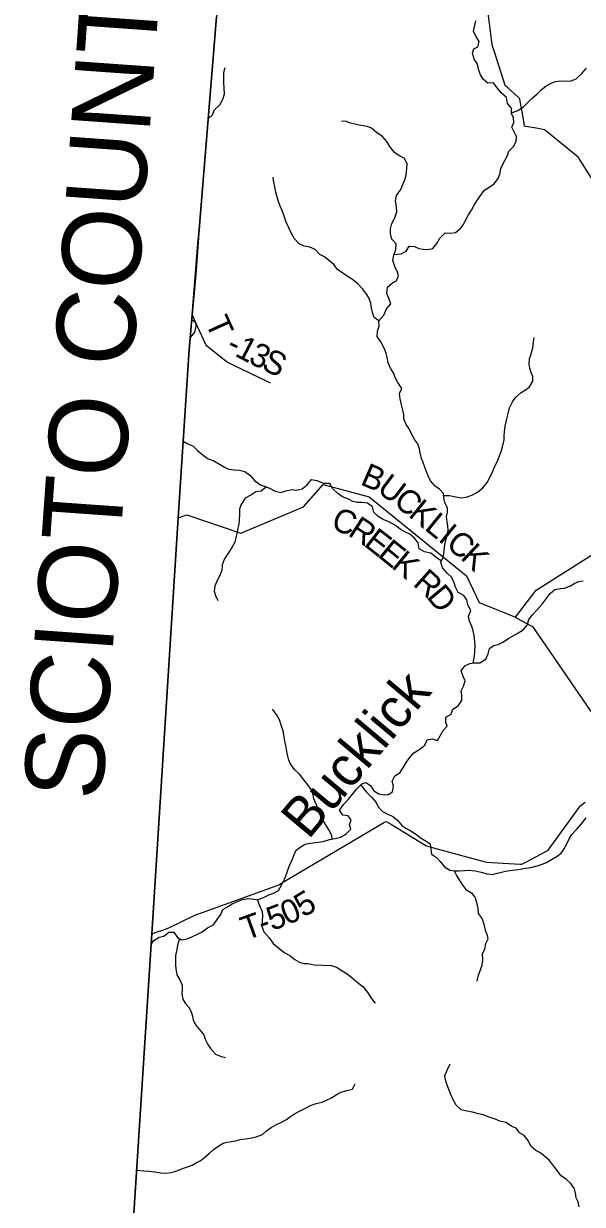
# Model space of a CAD drawing. Extents: x 1715311 to 2083412, y 146837 to 553079.
# Drawn here: x 1893564 to 1900643, y 324418 to 339371 of the extents above; entities that cross this region are included whole.
import ezdxf

# ---------------------------------------------------------------- set-up
doc = ezdxf.new("R2010")
doc.units = 0
for name, color, linetype in [('GM_X_Adjacent_County', 7, 'Continuous'), ('GM_X_Adjacent_County_Text', 7, 'Continuous'), ('GM_X_County', 7, 'Continuous'), ('GM_X_County_Road', 7, 'Continuous'), ('GM_X_County_Road_Text', 7, 'Continuous'), ('GM_X_Minor_River', 7, 'Continuous'), ('GM_X_Minor_River_Text', 7, 'Continuous'), ('GM_X_Township', 7, 'Continuous'), ('GM_X_Township_Road', 7, 'Continuous'), ('GM_X_Township_Road_Text', 7, 'Continuous'), ('GM_X_Township_ROW', 7, 'Continuous')]:
    doc.layers.add(name, color=color, linetype=linetype)

msp = doc.modelspace()

# ---------------------------------------------------------------- linework, layer by layer
at = {"layer": 'GM_X_Adjacent_County'}
msp.add_lwpolyline([(1896008, 339458), (1895779, 336659), (1895744, 336194), (1895699, 335683), (1895663, 335244), (1895523, 333111), (1895188, 327845), (1894919, 323647), (1894856, 322668), (1894263, 318800), (1893959, 316894), (1894019, 315798), (1894252, 311474), (1895508, 311379), (1897304, 311233), (1901800, 310959), (1903135, 310878), (1905084, 310759), (1910567, 310425), (1912652, 310262)], dxfattribs=at)
at = {"layer": 'GM_X_County'}
msp.add_lwpolyline([(1912652, 310262), (1910567, 310425), (1905084, 310759), (1903135, 310878), (1901800, 310959), (1897304, 311233), (1895508, 311379), (1894252, 311474), (1894019, 315798), (1893959, 316894), (1894263, 318800), (1894856, 322668), (1894919, 323647), (1895188, 327845), (1895523, 333111), (1895663, 335244), (1895699, 335683), (1895744, 336194), (1895779, 336659), (1896008, 339458)], dxfattribs=at)
at = {"layer": 'GM_X_County_Road'}
for points in [[(1895777, 336640), (1895779, 336659), (1896008, 339458), (1896011, 339465), (1896051, 339565), (1896068, 339605), (1896069, 339606)], [(1895751, 336321), (1895777, 336640)], [(1895699, 335683), (1895751, 336321)], [(1895523, 333111), (1895631, 333151), (1896318, 332920), (1897109, 333251), (1897360, 333536), (1897940, 333377), (1899174, 332377), (1899335, 332040), (1899795, 331853), (1900056, 332196), (1900769, 332649), (1900963, 332954), (1901195, 332986), (1901797, 332705), (1901892, 332660)]]:
    msp.add_lwpolyline(points, dxfattribs=at)
at = {"layer": 'GM_X_Minor_River'}
for points in [[(1898256, 336447), (1898349, 336455), (1898409, 336489), (1898447, 336553), (1898515, 336550), (1898569, 336524), (1898627, 336516), (1898679, 336510), (1898747, 336523), (1898797, 336587), (1898837, 336655), (1898905, 336721), (1898971, 336719), (1899037, 336726), (1899093, 336770), (1899133, 336824), (1899163, 336878), (1899200, 336948), (1899238, 337008), (1899272, 337072), (1899306, 337126), (1899342, 337183), (1899399, 337257), (1899453, 337297), (1899523, 337339), (1899577, 337411), (1899597, 337465), (1899611, 337537), (1899637, 337593), (1899664, 337646), (1899692, 337700), (1899712, 337754), (1899770, 337816), (1899804, 337876), (1899807, 337940), (1899781, 337990), (1899749, 338058), (1899775, 338118), (1899769, 338180), (1899746, 338230), (1899746, 338298), (1899696, 338361), (1899681, 338435), (1899615, 338495), (1899563, 338559), (1899515, 338623), (1899446, 338618), (1899384, 338666), (1899354, 338724), (1899332, 338780), (1899315, 338856), (1899273, 338921), (1899251, 338997), (1899267, 339053), (1899319, 339078), (1899334, 339144), (1899292, 339213), (1899262, 339277), (1899280, 339351), (1899293, 339405)], [(1895905, 338171), (1895957, 338215), (1895982, 338277), (1896052, 338343), (1896094, 338421), (1896108, 338483), (1896104, 338553), (1896101, 338625), (1896101, 338753), (1896119, 338815)], [(1899746, 338240), (1899824, 338270), (1899896, 338316), (1899956, 338376), (1900006, 338428), (1900068, 338483), (1900122, 338533), (1900178, 338577), (1900246, 338617), (1900302, 338636), (1900368, 338646), (1900422, 338642), (1900500, 338646), (1900566, 338671), (1900634, 338739), (1900693, 338805)], [(1898385, 337669), (1898318, 337702), (1898264, 337738), (1898202, 337814), (1898166, 337878), (1898105, 337947), (1898037, 337987), (1897973, 338045), (1897921, 338067), (1897836, 338082), (1897778, 338092), (1897706, 338112), (1897654, 338130), (1897592, 338135)], [(1899259, 331272), (1899275, 331364), (1899279, 331418), (1899285, 331490), (1899282, 331546), (1899272, 331620), (1899260, 331682), (1899242, 331734), (1899213, 331805), (1899199, 331867), (1899229, 331937), (1899193, 332009), (1899178, 332075), (1899140, 332129), (1899070, 332167), (1899034, 332234), (1899017, 332290), (1898991, 332356), (1898929, 332412), (1898870, 332480), (1898850, 332550), (1898878, 332614), (1898890, 332680), (1898898, 332746), (1898909, 332816), (1898929, 332888), (1898941, 332956), (1898939, 333006), (1898930, 333061), (1898920, 333131), (1898934, 333183), (1898934, 333233), (1898899, 333305), (1898889, 333367), (1898883, 333419), (1898833, 333475), (1898779, 333513), (1898718, 333580), (1898688, 333642), (1898666, 333696), (1898647, 333752), (1898625, 333814), (1898605, 333864), (1898587, 333934), (1898581, 333988), (1898560, 334049), (1898520, 334099), (1898480, 334175), (1898447, 334241), (1898409, 334295), (1898383, 334367), (1898379, 334420), (1898368, 334474), (1898350, 334542), (1898334, 334620), (1898328, 334686), (1898355, 334752), (1898303, 334826), (1898273, 334888), (1898255, 334938), (1898212, 335007), (1898184, 335077), (1898168, 335141), (1898156, 335193), (1898141, 335243), (1898089, 335343), (1898045, 335407), (1898046, 335475), (1898068, 335541), (1898064, 335607), (1898126, 335679), (1898163, 335757), (1898217, 335823), (1898193, 335893), (1898165, 335953), (1898176, 336033), (1898236, 336089), (1898286, 336113), (1898312, 336175), (1898302, 336225), (1898266, 336295), (1898241, 336369), (1898253, 336439), (1898281, 336511), (1898285, 336581), (1898228, 336643), (1898212, 336714), (1898214, 336770), (1898228, 336838), (1898265, 336911), (1898293, 336987), (1898289, 337055), (1898274, 337128), (1898286, 337194), (1898342, 337269), (1898364, 337323), (1898394, 337391), (1898409, 337455), (1898421, 337537), (1898423, 337601), (1898385, 337669)], [(1897378, 336417), (1897318, 336447), (1897258, 336509), (1897192, 336540), (1897120, 336552), (1897055, 336582), (1896997, 336644), (1896959, 336711), (1896923, 336783), (1896890, 336855), (1896874, 336907), (1896856, 336957), (1896834, 337011), (1896813, 337061), (1896791, 337129), (1896773, 337192), (1896757, 337252), (1896745, 337302), (1896736, 337364), (1896724, 337428)], [(1898064, 335607), (1898004, 335650), (1897983, 335712), (1897973, 335772), (1897963, 335828), (1897943, 335888), (1897914, 335940), (1897856, 336011), (1897798, 336075), (1897732, 336129), (1897677, 336165), (1897609, 336212), (1897539, 336256), (1897494, 336322), (1897378, 336417)], [(1895697, 335624), (1895740, 335586), (1895748, 335536), (1895730, 335464), (1895679, 335402)], [(1898886, 333396), (1898965, 333395), (1899035, 333376), (1899106, 333366), (1899172, 333372), (1899244, 333398), (1899316, 333439), (1899383, 333493), (1899437, 333561), (1899469, 333625), (1899507, 333705), (1899535, 333765), (1899564, 333821), (1899584, 333875), (1899614, 333954), (1899632, 334012), (1899651, 334098), (1899653, 334150), (1899655, 334200), (1899665, 334274), (1899679, 334330), (1899690, 334382), (1899702, 334434), (1899720, 334504), (1899756, 334582), (1899794, 334638), (1899866, 334698), (1899923, 334734), (1899973, 334772), (1900017, 334842), (1900017, 334902), (1899995, 334954), (1899977, 335006), (1899968, 335058), (1899972, 335124), (1899992, 335190), (1900014, 335266), (1900025, 335342), (1900033, 335396)], [(1895592, 334077), (1895637, 334055), (1895711, 334019), (1895768, 333964), (1895840, 333906), (1895904, 333858), (1895974, 333836), (1896044, 333793), (1896109, 333755), (1896163, 333729), (1896231, 333721), (1896299, 333714), (1896365, 333700), (1896431, 333652), (1896488, 333587), (1896558, 333535), (1896612, 333515), (1896680, 333489), (1896752, 333448), (1896824, 333434), (1896886, 333452), (1896966, 333472), (1897018, 333462), (1897094, 333479), (1897158, 333531), (1897212, 333597), (1897280, 333587), (1897370, 333548)], [(1896641, 333504), (1896574, 333451), (1896506, 333441), (1896442, 333399), (1896370, 333360), (1896317, 333274), (1896301, 333222), (1896301, 333158), (1896297, 333082), (1896291, 333030), (1896278, 332980), (1896266, 332914), (1896254, 332862), (1896240, 332804), (1896202, 332738), (1896165, 332676), (1896111, 332592), (1896081, 332518), (1896077, 332450), (1896052, 332380), (1896016, 332320), (1895988, 332246), (1895980, 332182), (1895996, 332130), (1896023, 332064)], [(1898856, 332564), (1898786, 332613), (1898722, 332663), (1898643, 332681), (1898577, 332718), (1898563, 332794), (1898515, 332856), (1898458, 332906), (1898400, 332930), (1898346, 332959), (1898262, 333023), (1898191, 333061), (1898121, 333090), (1898055, 333128), (1897999, 333184), (1897986, 333252), (1897922, 333297), (1897854, 333305), (1897790, 333305), (1897734, 333319), (1897670, 333354), (1897604, 333380), (1897543, 333420), (1897483, 333480), (1897443, 333547), (1897370, 333548)], [(1897357, 329012), (1897441, 329037), (1897511, 329053), (1897579, 329069), (1897651, 329111), (1897709, 329169), (1897691, 329223), (1897715, 329287), (1897677, 329339), (1897608, 329347), (1897568, 329411), (1897620, 329485), (1897678, 329549), (1897734, 329619), (1897785, 329681), (1897849, 329742), (1897899, 329762), (1897958, 329724), (1898000, 329656), (1898066, 329615), (1898130, 329605), (1898184, 329609), (1898236, 329641), (1898252, 329713), (1898234, 329779), (1898267, 329845), (1898331, 329885), (1898375, 329953), (1898407, 330006), (1898451, 330072), (1898507, 330138), (1898583, 330182), (1898647, 330232), (1898676, 330300), (1898740, 330313), (1898806, 330293), (1898840, 330353), (1898878, 330419), (1898928, 330475), (1898914, 330525), (1898914, 330589), (1898979, 330625), (1899003, 330689), (1899069, 330730), (1899117, 330800), (1899117, 330866), (1899107, 330920), (1899136, 330980), (1899156, 331046), (1899134, 331102), (1899106, 331175), (1899153, 331236), (1899219, 331268), (1899273, 331274), (1899344, 331274), (1899421, 331321), (1899449, 331389), (1899467, 331457), (1899517, 331495), (1899577, 331509), (1899645, 331541), (1899709, 331587), (1899759, 331612), (1899827, 331652), (1899891, 331694), (1899945, 331754), (1899966, 331826), (1900008, 331878), (1900072, 331945), (1900132, 332019), (1900184, 332087), (1900235, 332155), (1900295, 332205), (1900361, 332216), (1900415, 332220), (1900491, 332250), (1900547, 332286), (1900599, 332306), (1900653, 332313)], [(1897358, 329280), (1897315, 329361), (1897301, 329413), (1897273, 329479), (1897240, 329555), (1897234, 329605), (1897208, 329671), (1897164, 329732), (1897113, 329796), (1897059, 329864), (1896997, 329924), (1896947, 329995), (1896926, 330045), (1896906, 330109), (1896894, 330177), (1896886, 330231), (1896874, 330285), (1896851, 330413), (1896829, 330487), (1896805, 330552), (1896766, 330622), (1896718, 330688)], [(1897838, 329732), (1897864, 329688), (1897908, 329636), (1897970, 329574), (1898030, 329506), (1898057, 329453), (1898109, 329395), (1898179, 329361), (1898241, 329331), (1898300, 329282), (1898356, 329218), (1898408, 329182), (1898462, 329152), (1898529, 329109), (1898599, 329057), (1898663, 329019), (1898715, 328983), (1898723, 328914), (1898730, 328852), (1898794, 328810), (1898842, 328758), (1898897, 328692), (1898965, 328651), (1899019, 328643), (1899083, 328643), (1899155, 328647), (1899209, 328650), (1899283, 328640), (1899359, 328626), (1899436, 328603), (1899502, 328595), (1899568, 328611), (1899636, 328631), (1899688, 328641), (1899800, 328656), (1899854, 328664), (1899922, 328674), (1899990, 328685), (1900070, 328705), (1900134, 328727), (1900190, 328749), (1900252, 328784), (1900322, 328826), (1900372, 328864), (1900412, 328920), (1900449, 328994), (1900475, 329048), (1900511, 329100), (1900573, 329168), (1900627, 329233), (1900691, 329313)], [(1897473, 329045), (1897467, 329091), (1897431, 329162), (1897358, 329280)], [(1895184, 327718), (1895215, 327760), (1895283, 327800), (1895339, 327814), (1895405, 327866), (1895469, 327866), (1895513, 327799), (1895565, 327769), (1895635, 327779), (1895697, 327807), (1895767, 327841), (1895825, 327870), (1895895, 327920), (1895969, 327956), (1896015, 328026), (1896063, 328088), (1896087, 328152), (1896146, 328186), (1896208, 328223), (1896274, 328253), (1896338, 328277), (1896408, 328291), (1896482, 328281), (1896542, 328280), (1896612, 328310), (1896672, 328338), (1896722, 328354), (1896792, 328394), (1896836, 328467), (1896870, 328535), (1896898, 328611), (1896915, 328663), (1896937, 328717), (1896967, 328783), (1896991, 328847), (1897015, 328903), (1897082, 328951), (1897132, 328981), (1897200, 328991), (1897266, 329000), (1897357, 329012)], [(1899019, 328643), (1899049, 328583), (1899081, 328529), (1899114, 328473), (1899168, 328406), (1899236, 328362), (1899286, 328300), (1899303, 328240), (1899317, 328164), (1899323, 328100), (1899372, 328033), (1899396, 327967), (1899410, 327891), (1899438, 327827), (1899445, 327775), (1899415, 327719), (1899401, 327651), (1899375, 327585), (1899378, 327513), (1899368, 327441), (1899320, 327305), (1899304, 327243)], [(1896524, 328280), (1896563, 328182), (1896585, 328128), (1896589, 328074), (1896585, 328010), (1896584, 327940), (1896608, 327868), (1896674, 327795), (1896725, 327723), (1896797, 327661), (1896867, 327609), (1896935, 327568), (1896999, 327520), (1897058, 327484), (1897116, 327470), (1897168, 327469), (1897244, 327453), (1897353, 327447)], [(1895539, 327784), (1895514, 327699), (1895504, 327647), (1895490, 327571), (1895488, 327509), (1895489, 327437), (1895495, 327377), (1895507, 327325), (1895543, 327261), (1895572, 327193), (1895574, 327137), (1895568, 327083), (1895580, 327018), (1895610, 326968), (1895655, 326918), (1895687, 326858), (1895705, 326802), (1895711, 326750), (1895745, 326688), (1895808, 326613), (1895846, 326563), (1895866, 326511), (1895896, 326441), (1895931, 326391), (1895995, 326322), (1896067, 326292), (1896123, 326276)], [(1897353, 327447), (1897463, 327444), (1897529, 327422), (1897668, 327333), (1897722, 327293), (1897788, 327233), (1897863, 327175), (1897925, 327098), (1897967, 327030), (1898018, 326968)], [(1900603, 324388), (1900588, 324452), (1900564, 324502), (1900554, 324564), (1900544, 324614), (1900497, 324681), (1900441, 324731), (1900373, 324781), (1900317, 324853), (1900268, 324920), (1900222, 324976), (1900168, 325024), (1900105, 325074), (1900053, 325099), (1899993, 325151), (1899953, 325231), (1899904, 325291), (1899848, 325324), (1899806, 325378), (1899744, 325408), (1899673, 325454), (1899597, 325473), (1899529, 325501), (1899461, 325523), (1899387, 325553), (1899325, 325566), (1899250, 325586), (1899178, 325598), (1899106, 325615), (1899042, 325675), (1899006, 325743), (1898977, 325811), (1898925, 325942), (1898909, 325996), (1898902, 326050), (1898932, 326124), (1898966, 326196)], [(1897348, 325714), (1897456, 325763), (1897535, 325813), (1897587, 325839), (1897655, 325858), (1897731, 325878), (1897763, 325946)], [(1895000, 324853), (1895087, 324842), (1895152, 324838), (1895228, 324830), (1895304, 324819), (1895368, 324815), (1895430, 324823), (1895482, 324833), (1895538, 324855), (1895590, 324876), (1895640, 324892), (1895698, 324916), (1895750, 324944), (1895800, 324968), (1895857, 325012), (1895919, 325065), (1895969, 325113), (1896037, 325159), (1896091, 325195), (1896145, 325207), (1896197, 325213), (1896249, 325224), (1896307, 325238), (1896381, 325248), (1896455, 325262), (1896511, 325272), (1896589, 325301), (1896643, 325349), (1896701, 325393), (1896761, 325425), (1896823, 325455), (1896893, 325492), (1896946, 325532), (1896996, 325564), (1897068, 325602), (1897126, 325634), (1897200, 325670), (1897270, 325695), (1897348, 325714)]]:
    msp.add_lwpolyline(points, dxfattribs=at)
at = {"layer": 'GM_X_Township'}
msp.add_lwpolyline([(1912652, 310262), (1910567, 310425), (1905084, 310759), (1903135, 310878), (1901800, 310959), (1897304, 311233), (1895508, 311379), (1894252, 311474), (1894019, 315798), (1893959, 316894), (1894263, 318800), (1894856, 322668), (1894919, 323647), (1895188, 327845), (1895523, 333111), (1895663, 335244), (1895699, 335683), (1895744, 336194), (1895779, 336659), (1896008, 339458)], dxfattribs=at)
at = {"layer": 'GM_X_Township_Road'}
for points in [[(1900892, 337202), (1900613, 337642), (1900592, 337674), (1900542, 337716), (1900179, 338013), (1900162, 338027), (1900081, 338042), (1899928, 338070), (1899911, 338073), (1899896, 338160), (1899849, 338416), (1899847, 338424), (1899776, 338488), (1899698, 338557), (1899663, 338589), (1899646, 338643), (1899519, 339040), (1899505, 339084), (1899497, 339142), (1899435, 339606)], [(1895699, 335683), (1895722, 335631), (1895863, 335319), (1895871, 335301), (1895945, 335242), (1896124, 335099), (1896146, 335082), (1896223, 335045), (1896635, 334846), (1896687, 334821)], [(1899795, 331853), (1899822, 331838), (1899985, 331750), (1900012, 331735), (1900178, 331493)], [(1895188, 327845), (1895257, 327870), (1895281, 327878), (1895300, 327883), (1895349, 327897), (1895403, 327918), (1895724, 328075), (1895741, 328083), (1895819, 328111), (1896777, 328457), (1896797, 328464), (1896866, 328505), (1898138, 329257), (1898157, 329268), (1898225, 329227), (1898661, 328964), (1898668, 328959), (1898758, 328935), (1899396, 328759), (1899427, 328751), (1899497, 328747), (1899853, 328726), (1899875, 328725), (1899945, 328762), (1900170, 328882), (1900210, 328903), (1900243, 328949), (1900600, 329445), (1900607, 329455), (1900676, 329512)]]:
    msp.add_lwpolyline(points, dxfattribs=at)
at = {"layer": 'GM_X_Township_ROW'}
msp.add_lwpolyline([(1900178, 331493), (1900751, 330658)], dxfattribs=at)

# ---------------------------------------------------------------- texts
at = {"layer": 'GM_X_Adjacent_County_Text'}
msp.add_text('SCIOTO COUNTY', height=1000, rotation=85.9252, dxfattribs=at).set_placement((1894557, 329522))
at = {"layer": 'GM_X_County_Road_Text'}
for s, rotation, p in [('B', 336.3371, (1897816, 333540)), ('U', 322.9931, (1898026, 333451)), ('C', 320.8501, (1898234, 333294)), ('K', 320.8418, (1898426, 333138)), ('C', 339.6998, (1897445, 332976)), ('L', 320.8435, (1898630, 332971)), ('R', 326.717, (1897660, 332898)), ('I', 320.8441, (1898804, 332830)), ('E', 322.0115, (1897861, 332767)), ('C', 320.7831, (1898900, 332752)), ('E', 320.9138, (1898037, 332630)), ('K', 316.5508, (1899086, 332600)), ('K', 320.8003, (1898211, 332488)), ('R', 318.2362, (1898484, 332265)), ('D', 309.5878, (1898659, 332109))]:
    msp.add_text(s, height=300, rotation=rotation, dxfattribs=at).set_placement(p)
at = {"layer": 'GM_X_Minor_River_Text'}
msp.add_text('Bucklick', height=500, rotation=50.0016, dxfattribs=at).set_placement((1897171, 329026))
at = {"layer": 'GM_X_Township_Road_Text'}
for s, rotation, p in [('T', 294.2727, (1895861, 335587)), ('-', 336.0452, (1896119, 335218)), ('1', 332.4807, (1896226, 335170)), ('3', 334.1931, (1896398, 335081)), ('S', 334.2624, (1896563, 335001)), ('5', 31.176, (1897108, 328044)), ('5', 20.3112, (1896710, 327879)), ('0', 23.6037, (1896901, 327950)), ('T', 19.8839, (1896381, 327759)), ('-', 19.969, (1896592, 327836))]:
    msp.add_text(s, height=300, rotation=rotation, dxfattribs=at).set_placement(p)

doc.saveas('drawing.dxf')
